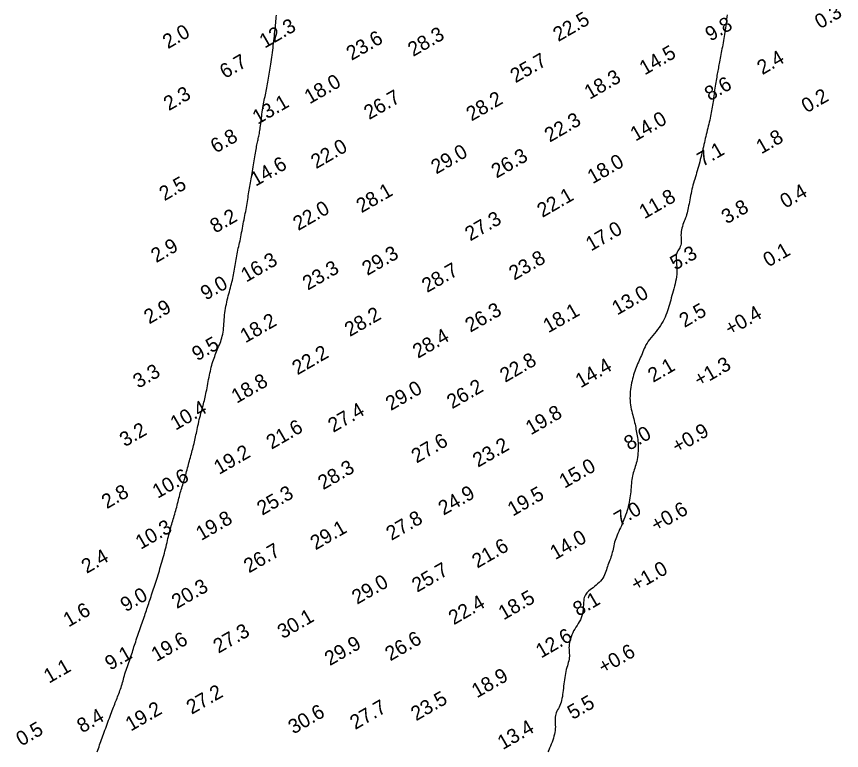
# Model space of a CAD drawing. Extents: x 3024098 to 3056816, y 418252 to 509144.
# Drawn here: x 3028334 to 3028619.5, y 425657.9 to 425912.1 of the extents above; entities that cross this region are included whole.
import ezdxf

# ---------------------------------------------------------------- set-up
doc = ezdxf.new("R2010")
doc.units = 0
doc.layers.add('V-CHAN-CONT-EL10', color=7, linetype='Continuous')
doc.layers.add('V-TOPO-SOUN-0911', color=7, linetype='Continuous')

msp = doc.modelspace()

# ---------------------------------------------------------------- linework, layer by layer
at = {"layer": 'V-CHAN-CONT-EL10'}
for points in [[(3028579.89, 425912.73), (3028579.81, 425911.98), (3028579.73, 425911.22), (3028579.65, 425910.46), (3028579.56, 425909.69), (3028579.47, 425908.92), (3028579.37, 425908.16), (3028579.27, 425907.4), (3028579.16, 425906.65), (3028579.04, 425905.91), (3028578.92, 425905.17), (3028578.79, 425904.45), (3028578.66, 425903.73), (3028578.53, 425903.03), (3028578.39, 425902.33), (3028578.26, 425901.63), (3028578.12, 425900.95), (3028577.99, 425900.26), (3028577.86, 425899.59), (3028577.73, 425898.92), (3028577.61, 425898.27), (3028577.49, 425897.63), (3028577.37, 425897.02), (3028577.26, 425896.42), (3028577.15, 425895.85), (3028577.05, 425895.31), (3028576.95, 425894.79), (3028576.86, 425894.28), (3028576.77, 425893.78), (3028576.67, 425893.27), (3028576.58, 425892.76), (3028576.49, 425892.24), (3028576.39, 425891.69), (3028576.29, 425891.12), (3028576.19, 425890.52), (3028576.08, 425889.91), (3028575.98, 425889.27), (3028575.87, 425888.62), (3028575.77, 425887.96), (3028575.67, 425887.29), (3028575.57, 425886.62), (3028575.48, 425885.95), (3028575.39, 425885.29), (3028575.3, 425884.62), (3028575.22, 425883.96), (3028575.13, 425883.3), (3028575.04, 425882.65), (3028574.96, 425882), (3028574.86, 425881.36), (3028574.76, 425880.72), (3028574.65, 425880.09), (3028574.54, 425879.47), (3028574.42, 425878.83), (3028574.29, 425878.2), (3028574.16, 425877.55), (3028574.02, 425876.9), (3028573.87, 425876.23), (3028573.72, 425875.54), (3028573.55, 425874.85), (3028573.39, 425874.14), (3028573.21, 425873.42), (3028573.04, 425872.7), (3028572.87, 425871.98), (3028572.69, 425871.25), (3028572.52, 425870.54), (3028572.35, 425869.83), (3028572.18, 425869.13), (3028572.02, 425868.43), (3028571.85, 425867.73), (3028571.68, 425867.02), (3028571.51, 425866.3), (3028571.34, 425865.58), (3028571.16, 425864.84), (3028570.98, 425864.08), (3028570.79, 425863.31), (3028570.6, 425862.53), (3028570.4, 425861.74), (3028570.2, 425860.96), (3028569.99, 425860.19), (3028569.78, 425859.42), (3028569.57, 425858.67), (3028569.35, 425857.94), (3028569.13, 425857.23), (3028568.92, 425856.53), (3028568.7, 425855.83), (3028568.49, 425855.14), (3028568.28, 425854.44), (3028568.09, 425853.74), (3028567.9, 425853.03), (3028567.73, 425852.3), (3028567.56, 425851.57), (3028567.41, 425850.83), (3028567.26, 425850.09), (3028567.12, 425849.35), (3028566.98, 425848.62), (3028566.85, 425847.91), (3028566.72, 425847.22), (3028566.59, 425846.55), (3028566.46, 425845.9), (3028566.32, 425845.28), (3028566.18, 425844.66), (3028566.02, 425844.07), (3028565.86, 425843.48), (3028565.68, 425842.9), (3028565.48, 425842.33), (3028565.27, 425841.75), (3028565.04, 425841.18), (3028564.82, 425840.61), (3028564.6, 425840.03), (3028564.4, 425839.44), (3028564.23, 425838.85), (3028564.08, 425838.24), (3028563.99, 425837.62), (3028563.94, 425836.99), (3028563.93, 425836.35), (3028563.94, 425835.71), (3028563.96, 425835.09), (3028563.98, 425834.48), (3028563.98, 425833.91), (3028563.94, 425833.37), (3028563.85, 425832.88), (3028563.7, 425832.45), (3028563.51, 425832.05), (3028563.29, 425831.68), (3028563.06, 425831.32), (3028562.82, 425830.94), (3028562.61, 425830.54), (3028562.44, 425830.1), (3028562.31, 425829.6), (3028562.26, 425829.03), (3028562.25, 425828.4), (3028562.29, 425827.7), (3028562.35, 425826.96), (3028562.42, 425826.18), (3028562.48, 425825.37), (3028562.52, 425824.54), (3028562.52, 425823.7), (3028562.47, 425822.85), (3028562.37, 425822.01), (3028562.23, 425821.17), (3028562.06, 425820.33), (3028561.87, 425819.49), (3028561.66, 425818.67), (3028561.44, 425817.85), (3028561.22, 425817.04), (3028561, 425816.24), (3028560.79, 425815.45), (3028560.58, 425814.67), (3028560.37, 425813.9), (3028560.15, 425813.14), (3028559.93, 425812.39), (3028559.71, 425811.64), (3028559.48, 425810.91), (3028559.24, 425810.17), (3028558.99, 425809.45), (3028558.72, 425808.72), (3028558.42, 425808.01), (3028558.1, 425807.29), (3028557.73, 425806.58), (3028557.33, 425805.87), (3028556.88, 425805.16), (3028556.38, 425804.45), (3028555.85, 425803.74), (3028555.29, 425803.04), (3028554.72, 425802.34), (3028554.15, 425801.65), (3028553.6, 425800.97), (3028553.08, 425800.3), (3028552.61, 425799.64), (3028552.19, 425798.99), (3028551.82, 425798.36), (3028551.5, 425797.74), (3028551.21, 425797.13), (3028550.94, 425796.53), (3028550.69, 425795.93), (3028550.45, 425795.33), (3028550.21, 425794.74), (3028549.96, 425794.16), (3028549.7, 425793.57), (3028549.45, 425792.98), (3028549.19, 425792.39), (3028548.93, 425791.79), (3028548.68, 425791.18), (3028548.43, 425790.57), (3028548.19, 425789.95), (3028547.96, 425789.31), (3028547.74, 425788.66), (3028547.53, 425788), (3028547.34, 425787.33), (3028547.15, 425786.64), (3028546.99, 425785.93), (3028546.83, 425785.22), (3028546.69, 425784.48), (3028546.57, 425783.74), (3028546.46, 425782.98), (3028546.38, 425782.21), (3028546.32, 425781.44), (3028546.29, 425780.66), (3028546.28, 425779.89), (3028546.31, 425779.12), (3028546.37, 425778.36), (3028546.46, 425777.62), (3028546.59, 425776.88), (3028546.74, 425776.16), (3028546.91, 425775.46), (3028547.08, 425774.77), (3028547.26, 425774.09), (3028547.44, 425773.43), (3028547.61, 425772.79), (3028547.76, 425772.16), (3028547.9, 425771.55), (3028548.02, 425770.95), (3028548.14, 425770.36), (3028548.25, 425769.78), (3028548.35, 425769.2), (3028548.45, 425768.62), (3028548.56, 425768.05), (3028548.66, 425767.47), (3028548.76, 425766.89), (3028548.86, 425766.29), (3028548.95, 425765.69), (3028549.02, 425765.07), (3028549.08, 425764.43), (3028549.13, 425763.77), (3028549.14, 425763.09), (3028549.14, 425762.38), (3028549.1, 425761.65), (3028549.05, 425760.91), (3028548.97, 425760.18), (3028548.87, 425759.45), (3028548.75, 425758.74), (3028548.62, 425758.06), (3028548.46, 425757.41), (3028548.3, 425756.81), (3028548.13, 425756.24), (3028547.95, 425755.7), (3028547.77, 425755.17), (3028547.59, 425754.65), (3028547.42, 425754.12), (3028547.27, 425753.57), (3028547.13, 425753), (3028547.02, 425752.4), (3028546.92, 425751.76), (3028546.84, 425751.1), (3028546.77, 425750.41), (3028546.71, 425749.71), (3028546.65, 425749), (3028546.58, 425748.28), (3028546.52, 425747.55), (3028546.44, 425746.84), (3028546.35, 425746.12), (3028546.25, 425745.4), (3028546.14, 425744.68), (3028546, 425743.95), (3028545.85, 425743.23), (3028545.68, 425742.49), (3028545.49, 425741.75), (3028545.27, 425741), (3028545.03, 425740.24), (3028544.77, 425739.48), (3028544.49, 425738.72), (3028544.21, 425737.97), (3028543.91, 425737.23), (3028543.61, 425736.5), (3028543.3, 425735.79), (3028543, 425735.09), (3028542.69, 425734.42), (3028542.4, 425733.76), (3028542.11, 425733.12), (3028541.84, 425732.49), (3028541.59, 425731.87), (3028541.36, 425731.26), (3028541.15, 425730.65), (3028540.97, 425730.05), (3028540.82, 425729.45), (3028540.68, 425728.86), (3028540.55, 425728.27), (3028540.43, 425727.69), (3028540.3, 425727.12), (3028540.17, 425726.55), (3028540.03, 425725.99), (3028539.86, 425725.44), (3028539.68, 425724.89), (3028539.49, 425724.35), (3028539.29, 425723.8), (3028539.08, 425723.26), (3028538.88, 425722.72), (3028538.67, 425722.17), (3028538.48, 425721.61), (3028538.29, 425721.05), (3028538.1, 425720.48), (3028537.9, 425719.91), (3028537.69, 425719.34), (3028537.45, 425718.77), (3028537.18, 425718.21), (3028536.86, 425717.66), (3028536.49, 425717.12), (3028536.06, 425716.6), (3028535.59, 425716.1), (3028535.08, 425715.62), (3028534.56, 425715.16), (3028534.02, 425714.72), (3028533.49, 425714.3), (3028532.98, 425713.91), (3028532.51, 425713.54), (3028532.08, 425713.2), (3028531.7, 425712.87), (3028531.37, 425712.55), (3028531.08, 425712.21), (3028530.83, 425711.84), (3028530.63, 425711.43), (3028530.47, 425710.97), (3028530.35, 425710.44), (3028530.27, 425709.83), (3028530.22, 425709.15), (3028530.17, 425708.42), (3028530.13, 425707.66), (3028530.07, 425706.88), (3028529.98, 425706.09), (3028529.85, 425705.31), (3028529.66, 425704.56), (3028529.41, 425703.85), (3028529.1, 425703.17), (3028528.74, 425702.52), (3028528.35, 425701.88), (3028527.95, 425701.26), (3028527.54, 425700.64), (3028527.15, 425700.01), (3028526.78, 425699.36), (3028526.45, 425698.7), (3028526.15, 425698.02), (3028525.89, 425697.33), (3028525.67, 425696.65), (3028525.49, 425695.98), (3028525.35, 425695.32), (3028525.25, 425694.69), (3028525.19, 425694.09), (3028525.17, 425693.53), (3028525.18, 425693.01), (3028525.21, 425692.51), (3028525.24, 425692.02), (3028525.27, 425691.55), (3028525.29, 425691.07), (3028525.29, 425690.59), (3028525.26, 425690.09), (3028525.18, 425689.58), (3028525.07, 425689.03), (3028524.93, 425688.47), (3028524.77, 425687.88), (3028524.6, 425687.27), (3028524.42, 425686.64), (3028524.24, 425685.99), (3028524.08, 425685.32), (3028523.94, 425684.63), (3028523.81, 425683.92), (3028523.69, 425683.2), (3028523.59, 425682.46), (3028523.5, 425681.72), (3028523.41, 425680.98), (3028523.32, 425680.24), (3028523.24, 425679.49), (3028523.16, 425678.76), (3028523.07, 425678.04), (3028522.98, 425677.32), (3028522.87, 425676.63), (3028522.74, 425675.95), (3028522.6, 425675.3), (3028522.43, 425674.68), (3028522.23, 425674.09), (3028522, 425673.53), (3028521.75, 425672.99), (3028521.49, 425672.48), (3028521.23, 425671.99), (3028520.98, 425671.51), (3028520.77, 425671.03), (3028520.58, 425670.54), (3028520.45, 425670.05), (3028520.37, 425669.54), (3028520.34, 425669.01), (3028520.35, 425668.47), (3028520.37, 425667.92), (3028520.41, 425667.34), (3028520.44, 425666.75), (3028520.45, 425666.14), (3028520.43, 425665.52), (3028520.37, 425664.88), (3028520.27, 425664.22), (3028520.13, 425663.55), (3028519.97, 425662.88), (3028519.77, 425662.19), (3028519.55, 425661.51), (3028519.3, 425660.82), (3028519.04, 425660.14), (3028518.77, 425659.46), (3028518.48, 425658.78), (3028518.19, 425658.11), (3028517.89, 425657.44)], [(3028361.82, 425657.43), (3028362.06, 425658.04), (3028362.28, 425658.65), (3028362.51, 425659.26), (3028362.73, 425659.87), (3028362.95, 425660.48), (3028363.17, 425661.1), (3028363.4, 425661.72), (3028363.63, 425662.35), (3028363.86, 425663), (3028364.09, 425663.65), (3028364.33, 425664.3), (3028364.57, 425664.97), (3028364.82, 425665.65), (3028365.06, 425666.33), (3028365.32, 425667.03), (3028365.58, 425667.73), (3028365.83, 425668.43), (3028366.09, 425669.13), (3028366.35, 425669.81), (3028366.6, 425670.48), (3028366.84, 425671.13), (3028367.08, 425671.76), (3028367.3, 425672.35), (3028367.52, 425672.93), (3028367.74, 425673.47), (3028367.94, 425674.01), (3028368.15, 425674.53), (3028368.35, 425675.04), (3028368.55, 425675.54), (3028368.75, 425676.05), (3028368.95, 425676.56), (3028369.16, 425677.08), (3028369.36, 425677.6), (3028369.56, 425678.14), (3028369.75, 425678.67), (3028369.94, 425679.22), (3028370.13, 425679.77), (3028370.31, 425680.33), (3028370.48, 425680.9), (3028370.65, 425681.48), (3028370.82, 425682.07), (3028370.98, 425682.66), (3028371.15, 425683.27), (3028371.32, 425683.89), (3028371.5, 425684.51), (3028371.7, 425685.14), (3028371.9, 425685.79), (3028372.12, 425686.43), (3028372.34, 425687.09), (3028372.57, 425687.74), (3028372.8, 425688.38), (3028373.03, 425689.03), (3028373.25, 425689.66), (3028373.46, 425690.28), (3028373.67, 425690.88), (3028373.86, 425691.47), (3028374.05, 425692.05), (3028374.24, 425692.63), (3028374.42, 425693.21), (3028374.61, 425693.8), (3028374.8, 425694.39), (3028375, 425695), (3028375.21, 425695.62), (3028375.42, 425696.26), (3028375.64, 425696.91), (3028375.87, 425697.56), (3028376.1, 425698.22), (3028376.33, 425698.89), (3028376.56, 425699.55), (3028376.79, 425700.22), (3028377.02, 425700.88), (3028377.25, 425701.53), (3028377.47, 425702.17), (3028377.69, 425702.81), (3028377.9, 425703.44), (3028378.12, 425704.06), (3028378.32, 425704.67), (3028378.52, 425705.28), (3028378.72, 425705.87), (3028378.92, 425706.46), (3028379.11, 425707.05), (3028379.31, 425707.63), (3028379.5, 425708.22), (3028379.7, 425708.8), (3028379.89, 425709.4), (3028380.1, 425710.01), (3028380.3, 425710.62), (3028380.52, 425711.25), (3028380.73, 425711.89), (3028380.95, 425712.54), (3028381.17, 425713.2), (3028381.39, 425713.87), (3028381.61, 425714.55), (3028381.83, 425715.23), (3028382.06, 425715.92), (3028382.28, 425716.61), (3028382.5, 425717.31), (3028382.72, 425718.02), (3028382.94, 425718.73), (3028383.16, 425719.45), (3028383.39, 425720.18), (3028383.61, 425720.92), (3028383.83, 425721.67), (3028384.06, 425722.43), (3028384.29, 425723.19), (3028384.51, 425723.95), (3028384.73, 425724.72), (3028384.94, 425725.49), (3028385.15, 425726.25), (3028385.34, 425727.01), (3028385.53, 425727.76), (3028385.71, 425728.5), (3028385.89, 425729.23), (3028386.06, 425729.95), (3028386.22, 425730.66), (3028386.38, 425731.35), (3028386.54, 425732.02), (3028386.7, 425732.68), (3028386.86, 425733.32), (3028387.03, 425733.94), (3028387.19, 425734.54), (3028387.35, 425735.14), (3028387.52, 425735.72), (3028387.69, 425736.3), (3028387.86, 425736.88), (3028388.03, 425737.46), (3028388.21, 425738.05), (3028388.38, 425738.64), (3028388.56, 425739.23), (3028388.74, 425739.83), (3028388.91, 425740.43), (3028389.08, 425741.04), (3028389.25, 425741.65), (3028389.41, 425742.26), (3028389.57, 425742.88), (3028389.72, 425743.49), (3028389.87, 425744.11), (3028390.02, 425744.73), (3028390.17, 425745.34), (3028390.32, 425745.94), (3028390.47, 425746.54), (3028390.63, 425747.12), (3028390.8, 425747.69), (3028390.97, 425748.25), (3028391.14, 425748.81), (3028391.32, 425749.36), (3028391.5, 425749.91), (3028391.67, 425750.46), (3028391.85, 425751.02), (3028392.02, 425751.58), (3028392.19, 425752.16), (3028392.36, 425752.74), (3028392.52, 425753.34), (3028392.68, 425753.94), (3028392.84, 425754.54), (3028393, 425755.15), (3028393.16, 425755.77), (3028393.32, 425756.38), (3028393.48, 425756.99), (3028393.65, 425757.61), (3028393.81, 425758.22), (3028393.98, 425758.83), (3028394.14, 425759.44), (3028394.31, 425760.05), (3028394.47, 425760.65), (3028394.64, 425761.25), (3028394.8, 425761.85), (3028394.95, 425762.44), (3028395.11, 425763.03), (3028395.26, 425763.61), (3028395.41, 425764.2), (3028395.55, 425764.79), (3028395.69, 425765.39), (3028395.82, 425765.99), (3028395.95, 425766.59), (3028396.07, 425767.2), (3028396.2, 425767.82), (3028396.32, 425768.45), (3028396.45, 425769.09), (3028396.59, 425769.75), (3028396.73, 425770.42), (3028396.89, 425771.11), (3028397.05, 425771.82), (3028397.23, 425772.54), (3028397.42, 425773.26), (3028397.61, 425773.99), (3028397.8, 425774.71), (3028397.99, 425775.41), (3028398.18, 425776.09), (3028398.36, 425776.75), (3028398.52, 425777.38), (3028398.69, 425777.98), (3028398.84, 425778.57), (3028398.98, 425779.14), (3028399.12, 425779.72), (3028399.25, 425780.3), (3028399.39, 425780.9), (3028399.52, 425781.52), (3028399.65, 425782.17), (3028399.78, 425782.84), (3028399.91, 425783.54), (3028400.04, 425784.25), (3028400.17, 425784.98), (3028400.31, 425785.71), (3028400.45, 425786.44), (3028400.59, 425787.17), (3028400.74, 425787.9), (3028400.89, 425788.61), (3028401.04, 425789.32), (3028401.21, 425790.01), (3028401.38, 425790.69), (3028401.55, 425791.35), (3028401.73, 425792), (3028401.92, 425792.62), (3028402.12, 425793.23), (3028402.33, 425793.83), (3028402.54, 425794.41), (3028402.76, 425794.98), (3028402.98, 425795.55), (3028403.21, 425796.11), (3028403.44, 425796.67), (3028403.68, 425797.23), (3028403.92, 425797.8), (3028404.16, 425798.37), (3028404.4, 425798.96), (3028404.62, 425799.55), (3028404.83, 425800.17), (3028405.02, 425800.79), (3028405.19, 425801.44), (3028405.34, 425802.11), (3028405.46, 425802.8), (3028405.55, 425803.51), (3028405.62, 425804.23), (3028405.68, 425804.98), (3028405.74, 425805.73), (3028405.79, 425806.48), (3028405.84, 425807.24), (3028405.91, 425808), (3028405.98, 425808.76), (3028406.08, 425809.52), (3028406.18, 425810.27), (3028406.3, 425811.02), (3028406.43, 425811.76), (3028406.58, 425812.5), (3028406.73, 425813.23), (3028406.9, 425813.96), (3028407.07, 425814.67), (3028407.26, 425815.39), (3028407.44, 425816.09), (3028407.64, 425816.78), (3028407.83, 425817.47), (3028408.01, 425818.15), (3028408.19, 425818.82), (3028408.36, 425819.48), (3028408.52, 425820.13), (3028408.66, 425820.78), (3028408.8, 425821.42), (3028408.93, 425822.05), (3028409.05, 425822.68), (3028409.17, 425823.32), (3028409.28, 425823.96), (3028409.39, 425824.61), (3028409.5, 425825.26), (3028409.61, 425825.92), (3028409.71, 425826.58), (3028409.83, 425827.25), (3028409.94, 425827.91), (3028410.06, 425828.58), (3028410.18, 425829.24), (3028410.31, 425829.89), (3028410.44, 425830.54), (3028410.58, 425831.18), (3028410.72, 425831.83), (3028410.87, 425832.47), (3028411.01, 425833.12), (3028411.16, 425833.78), (3028411.31, 425834.45), (3028411.45, 425835.13), (3028411.6, 425835.84), (3028411.74, 425836.55), (3028411.88, 425837.28), (3028412.02, 425838.02), (3028412.15, 425838.76), (3028412.29, 425839.51), (3028412.43, 425840.26), (3028412.57, 425841), (3028412.71, 425841.73), (3028412.85, 425842.46), (3028412.99, 425843.18), (3028413.13, 425843.9), (3028413.27, 425844.61), (3028413.4, 425845.31), (3028413.53, 425846.01), (3028413.66, 425846.7), (3028413.77, 425847.38), (3028413.88, 425848.06), (3028413.99, 425848.73), (3028414.09, 425849.39), (3028414.19, 425850.05), (3028414.29, 425850.71), (3028414.4, 425851.35), (3028414.5, 425852), (3028414.61, 425852.63), (3028414.73, 425853.27), (3028414.84, 425853.9), (3028414.96, 425854.54), (3028415.08, 425855.18), (3028415.2, 425855.84), (3028415.32, 425856.5), (3028415.44, 425857.18), (3028415.56, 425857.87), (3028415.68, 425858.58), (3028415.8, 425859.29), (3028415.92, 425860.02), (3028416.03, 425860.73), (3028416.14, 425861.45), (3028416.25, 425862.16), (3028416.36, 425862.85), (3028416.46, 425863.53), (3028416.57, 425864.18), (3028416.67, 425864.82), (3028416.77, 425865.43), (3028416.87, 425866.02), (3028416.96, 425866.58), (3028417.06, 425867.11), (3028417.16, 425867.62), (3028417.25, 425868.1), (3028417.35, 425868.56), (3028417.45, 425869), (3028417.54, 425869.43), (3028417.64, 425869.85), (3028417.73, 425870.27), (3028417.83, 425870.71), (3028417.91, 425871.15), (3028418, 425871.62), (3028418.08, 425872.11), (3028418.17, 425872.62), (3028418.25, 425873.15), (3028418.33, 425873.71), (3028418.41, 425874.29), (3028418.49, 425874.91), (3028418.57, 425875.54), (3028418.66, 425876.21), (3028418.74, 425876.9), (3028418.83, 425877.6), (3028418.92, 425878.31), (3028419.02, 425879.03), (3028419.12, 425879.74), (3028419.22, 425880.45), (3028419.33, 425881.14), (3028419.45, 425881.81), (3028419.58, 425882.46), (3028419.71, 425883.09), (3028419.84, 425883.72), (3028419.97, 425884.34), (3028420.1, 425884.95), (3028420.23, 425885.57), (3028420.36, 425886.19), (3028420.48, 425886.82), (3028420.6, 425887.45), (3028420.72, 425888.1), (3028420.83, 425888.75), (3028420.95, 425889.41), (3028421.06, 425890.07), (3028421.18, 425890.74), (3028421.29, 425891.42), (3028421.41, 425892.1), (3028421.53, 425892.79), (3028421.65, 425893.48), (3028421.77, 425894.19), (3028421.88, 425894.91), (3028422, 425895.65), (3028422.12, 425896.4), (3028422.23, 425897.17), (3028422.33, 425897.96), (3028422.44, 425898.76), (3028422.54, 425899.58), (3028422.64, 425900.4), (3028422.73, 425901.23), (3028422.83, 425902.07), (3028422.92, 425902.89), (3028423.02, 425903.72), (3028423.11, 425904.53), (3028423.2, 425905.33), (3028423.29, 425906.12), (3028423.38, 425906.89), (3028423.46, 425907.66), (3028423.54, 425908.4), (3028423.62, 425909.13), (3028423.68, 425909.85), (3028423.74, 425910.54), (3028423.79, 425911.22), (3028423.84, 425911.89), (3028423.89, 425912.56)]]:
    msp.add_lwpolyline(points, dxfattribs=at)

# ---------------------------------------------------------------- texts
at = {"layer": 'V-TOPO-SOUN-0911'}
for s, p in [('0.3', (3028612.04, 425907.64)), ('22.5 ', (3028521.48, 425903.24)), ('12.3 ', (3028419.85, 425900.94)), ('9.8', (3028574.14, 425903.35)), ('2.0', (3028386.37, 425900.75)), ('23.6 ', (3028449.93, 425896.72)), ('28.3 ', (3028471.22, 425898.06)), ('14.5 ', (3028551.37, 425891.66)), ('6.7', (3028406.1, 425890.42)), ('25.7 ', (3028506.66, 425888.94)), ('2.4', (3028592.09, 425891.76)), ('18.3 ', (3028532.31, 425883.23)), ('18.0 ', (3028435.41, 425881.65)), ('8.6', (3028573.91, 425882.68)), ('2.3', (3028386.68, 425879.3)), ('0.2', (3028607.44, 425878.54)), ('13.1 ', (3028417.43, 425874.58)), ('26.7 ', (3028456, 425876.21)), ('28.2 ', (3028491.43, 425875.72)), ('22.3 ', (3028518.5, 425868.4)), ('14.0 ', (3028548.21, 425868.76)), ('6.8', (3028402.92, 425864.6)), ('1.8', (3028591.76, 425864.34)), ('22.0 ', (3028437.65, 425859.21)), ('29.0 ', (3028479.25, 425857.37)), ('7.1', (3028571.37, 425859.99)), ('26.3 ', (3028500.1, 425855.96)), ('18.0 ', (3028533.35, 425853.99)), ('14.6 ', (3028416.7, 425853.12)), ('2.5', (3028385.16, 425848.1)), ('28.1 ', (3028453.36, 425843.94)), ('0.4', (3028600.03, 425845.51)), ('22.1 ', (3028515.96, 425842.33)), ('11.8 ', (3028551.28, 425841.86)), ('22.0 ', (3028431.48, 425837.79)), ('3.8', (3028579.75, 425840.09)), ('8.2', (3028402.75, 425836.91)), ('27.3 ', (3028490.98, 425834.18)), ('17.0 ', (3028532.79, 425830.7)), ('2.9', (3028382.31, 425826.67)), ('0.1', (3028594.17, 425825.18)), ('16.3 ', (3028413.45, 425819.94)), ('29.3 ', (3028455.38, 425822.24)), ('23.8 ', (3028506.2, 425820.63)), ('5.3', (3028561.97, 425824.11)), ('23.3 ', (3028434.77, 425817.15)), ('28.7 ', (3028476.05, 425816.33)), ('9.0', (3028399.46, 425813.68)), ('13.0 ', (3028541.85, 425808.52)), ('2.9', (3028379.89, 425805.45)), ('26.3 ', (3028491.04, 425802.59)), ('2.5', (3028565.14, 425804.23)), ('28.2 ', (3028449.31, 425801.08)), ('18.1 ', (3028518.02, 425802.37)), ('+0.4 ', (3028580.94, 425801.4)), ('18.2 ', (3028413.19, 425798.91)), ('9.5', (3028396.48, 425792.65)), ('28.4 ', (3028472.9, 425793.56)), ('22.2 ', (3028431.17, 425787.82)), ('22.8 ', (3028503.08, 425785.23)), ('14.4 ', (3028529.2, 425783.33)), ('2.1', (3028554.28, 425785.22)), ('+1.3 ', (3028570.27, 425783.69)), ('3.3', (3028376.11, 425783.17)), ('18.8 ', (3028410.14, 425777.98)), ('29.0 ', (3028463.53, 425775.48)), ('26.2 ', (3028484.71, 425776.08)), ('10.4 ', (3028389.01, 425768.66)), ('27.4 ', (3028443.6, 425767.91)), ('19.8 ', (3028511.97, 425767.05)), ('3.2', (3028371.45, 425762.93)), ('21.6 ', (3028422.24, 425762.07)), ('8.0', (3028546.04, 425761.68)), ('+0.9 ', (3028562.63, 425760.66)), ('27.6 ', (3028472.44, 425757.28)), ('23.2 ', (3028493.67, 425755.83)), ('19.2 ', (3028404.07, 425753.34)), ('15.0 ', (3028523.6, 425748.55)), ('28.3 ', (3028440.09, 425748.06)), ('10.6 ', (3028382.8, 425745.05)), ('2.8', (3028365.22, 425741.47)), ('25.3 ', (3028418.99, 425739.2)), ('24.9 ', (3028481.76, 425739.23)), ('19.5 ', (3028505.73, 425738.9)), ('7.0', (3028542.63, 425735.5)), ('+0.6 ', (3028555.34, 425733.5)), ('19.8 ', (3028397.87, 425730.47)), ('27.8 ', (3028463.71, 425730.51)), ('10.3 ', (3028376.95, 425727.41)), ('29.1 ', (3028437.45, 425727.21)), ('14.0 ', (3028520.42, 425723.84)), ('21.6 ', (3028493.43, 425720.9)), ('2.4', (3028358.24, 425719.07)), ('26.7 ', (3028414.42, 425719.24)), ('25.7 ', (3028472.6, 425712.56)), ('+1.0 ', (3028548.37, 425712.92)), ('29.0 ', (3028451.83, 425708.39)), ('20.3 ', (3028389.47, 425706.89)), ('9.0', (3028371.73, 425705.77)), ('18.5 ', (3028502.55, 425702.98)), ('22.4 ', (3028485.29, 425701.29)), ('8.1', (3028528.36, 425704.25)), ('1.6', (3028351.96, 425700.53)), ('30.1 ', (3028426.1, 425696.46)), ('27.3 ', (3028403.84, 425691.43)), ('19.6 ', (3028382.41, 425688.55)), ('26.6 ', (3028463.32, 425688.78)), ('12.6 ', (3028515.51, 425689.76)), ('29.9 ', (3028442.39, 425687.13)), ('9.1', (3028366.38, 425685.55)), ('+0.6 ', (3028537.12, 425684.25)), ('1.1', (3028345.19, 425681.05)), ('18.9 ', (3028493.3, 425675.98)), ('27.2 ', (3028394.58, 425670.3)), ('23.5 ', (3028472.26, 425668.04)), ('27.7 ', (3028451.18, 425665.02)), ('5.5', (3028526.46, 425668.5)), ('19.2 ', (3028373.49, 425664.46)), ('30.6 ', (3028429.82, 425663.45)), ('8.4', (3028356.69, 425663.85)), ('0.5', (3028335.62, 425659.29)), ('13.4 ', (3028502.26, 425658.06))]:
    msp.add_text(s, height=5, rotation=30, dxfattribs=at).set_placement(p)

doc.saveas('drawing.dxf')
